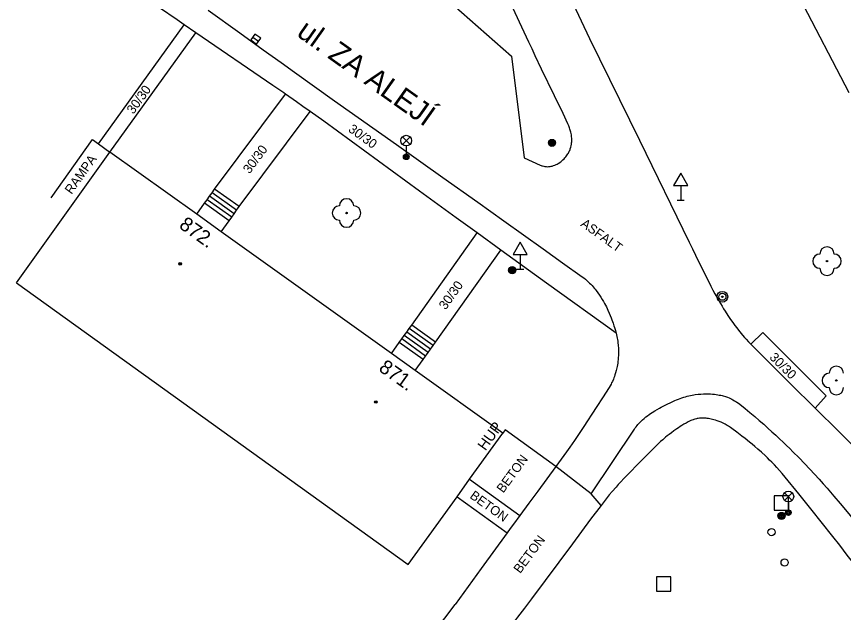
# Model space of a CAD drawing. Extents: x -539515 to -538098, y -1182060 to -1180157.
# Drawn here: x -538439.9 to -538381.9, y -1181228.2 to -1181186.5 of the extents above; entities that cross this region are included whole.
import ezdxf

# ---------------------------------------------------------------- set-up
doc = ezdxf.new("R2010")
doc.units = 0
for name, color, linetype in [('Vrstva 1', 7, 'Continuous'), ('Vrstva 13', 7, 'Continuous'), ('Vrstva 21', 7, 'Continuous'), ('Vrstva 22', 7, 'Continuous'), ('Vrstva 25', 7, 'Continuous'), ('Vrstva 26', 7, 'Continuous'), ('Vrstva 27', 7, 'Continuous'), ('Vrstva 28', 7, 'Continuous'), ('Vrstva 33', 7, 'Continuous'), ('Vrstva 34', 7, 'Continuous'), ('Vrstva 39', 7, 'Continuous'), ('Vrstva 40', 7, 'Continuous'), ('Vrstva 41', 7, 'Continuous'), ('Vrstva 47', 7, 'Continuous'), ('Vrstva 49', 7, 'Continuous'), ('Vrstva 68', 7, 'Continuous'), ('Vrstva 88', 7, 'Continuous')]:
    doc.layers.add(name, color=color, linetype=linetype)

msp = doc.modelspace()

# ---------------------------------------------------------------- linework, layer by layer
at = {"layer": 'Vrstva 1'}
for q in [(-538433.31, -1181196.03), (-538412.42, -1181224.9)]:
    msp.add_line((-538439.853, -1181205.181), q, dxfattribs=at)
for points in [[(-538427.23, -1181200.378), (-538433.31, -1181196.03)], [(-538425.512, -1181201.605), (-538427.23, -1181200.378)], [(-538413.603, -1181210.121), (-538425.512, -1181201.605)], [(-538411.935, -1181211.313), (-538413.603, -1181210.121)], [(-538405.8, -1181215.7), (-538411.935, -1181211.313)], [(-538408.121, -1181218.926), (-538405.8, -1181215.7)], [(-538409.002, -1181220.15), (-538408.121, -1181218.926)], [(-538412.42, -1181224.9), (-538409.002, -1181220.15)]]:
    msp.add_lwpolyline(points, dxfattribs=at)
at = {"layer": 'Vrstva 13'}
for p, q in [((-538434.123, -1181195.448), (-538428.111, -1181187.119)), ((-538433.31, -1181196.03), (-538427.29, -1181187.69)), ((-538421.896, -1181191.359), (-538427.29, -1181187.69)), ((-538425.98, -1181198.63), (-538421.026, -1181191.964)), ((-538424.25, -1181199.84), (-538419.3, -1181193.18)), ((-538437.438, -1181199.224), (-538434.53, -1181195.157)), ((-538424.25, -1181199.84), (-538425.98, -1181198.63)), ((-538424.612, -1181200.346), (-538426.329, -1181199.118)), ((-538424.437, -1181200.102), (-538426.154, -1181198.874)), ((-538424.961, -1181200.834), (-538426.678, -1181199.606)), ((-538424.786, -1181200.59), (-538426.503, -1181199.362)), ((-538412.18, -1181208.13), (-538407.6, -1181201.68)), ((-538410.51, -1181209.32), (-538405.937, -1181202.88)), ((-538397.86, -1181208.71), (-538402.73, -1181205.195)), ((-538410.686, -1181209.567), (-538412.354, -1181208.374)), ((-538410.51, -1181209.32), (-538412.18, -1181208.13)), ((-538411.21, -1181210.299), (-538412.878, -1181209.106)), ((-538411.035, -1181210.055), (-538412.703, -1181208.862)), ((-538410.861, -1181209.811), (-538412.529, -1181208.618)), ((-538387.598, -1181208.652), (-538388.42, -1181209.47)), ((-538387.598, -1181208.652), (-538383.15, -1181213.08)), ((-538411.384, -1181210.543), (-538413.052, -1181209.35)), ((-538383.93, -1181213.94), (-538383.15, -1181213.08)), ((-538405.625, -1181215.455), (-538405.8, -1181215.7)), ((-538402.08, -1181218.03), (-538405.625, -1181215.455)), ((-538399.6, -1181219.95), (-538402.08, -1181218.03)), ((-538408.121, -1181218.926), (-538404.6, -1181221.46)), ((-538409.002, -1181220.15), (-538405.5, -1181222.67)), ((-538398.92, -1181220.75), (-538399.6, -1181219.95)), ((-538424.946, -1181248.351), (-538409.13, -1181227.69))]:
    msp.add_line(p, q, dxfattribs=at)
for points in [[(-538427.29, -1181187.69), (-538428.111, -1181187.119), (-538428.603, -1181186.782), (-538429.832, -1181185.925), (-538430.981, -1181185.117), (-538432.057, -1181184.356), (-538433.065, -1181183.641), (-538434.951, -1181182.295)], [(-538415.457, -1181195.963), (-538417.376, -1181194.569), (-538418.337, -1181193.874), (-538419.3, -1181193.18), (-538419.793, -1181192.828), (-538420.257, -1181192.499), (-538421.026, -1181191.964), (-538421.129, -1181191.889), (-538421.896, -1181191.359)], [(-538434.53, -1181195.157), (-538434.123, -1181195.448), (-538433.31, -1181196.03)], [(-538407.6, -1181201.68), (-538409.064, -1181200.62), (-538411.623, -1181198.759), (-538415.457, -1181195.963)], [(-538427.23, -1181200.378), (-538426.678, -1181199.606), (-538426.503, -1181199.362), (-538426.329, -1181199.118), (-538426.154, -1181198.874), (-538425.98, -1181198.63)], [(-538425.512, -1181201.605), (-538424.961, -1181200.834), (-538424.786, -1181200.59), (-538424.612, -1181200.346), (-538424.437, -1181200.102), (-538424.25, -1181199.84)], [(-538402.73, -1181205.195), (-538405.937, -1181202.88), (-538407.6, -1181201.68)], [(-538413.603, -1181210.121), (-538413.052, -1181209.35), (-538412.878, -1181209.106), (-538412.703, -1181208.862), (-538412.529, -1181208.618), (-538412.354, -1181208.374), (-538412.18, -1181208.13)], [(-538411.935, -1181211.313), (-538411.384, -1181210.543), (-538411.21, -1181210.299), (-538411.035, -1181210.055), (-538410.861, -1181209.811), (-538410.686, -1181209.567), (-538410.51, -1181209.32)], [(-538386.019, -1181218.771), (-538386.222, -1181218.527), (-538386.416, -1181218.304), (-538386.602, -1181218.099), (-538386.779, -1181217.911), (-538386.948, -1181217.737), (-538387.109, -1181217.576), (-538387.261, -1181217.428), (-538387.406, -1181217.29), (-538387.682, -1181217.036), (-538387.928, -1181216.818), (-538388.147, -1181216.63), (-538388.341, -1181216.468), (-538388.514, -1181216.327), (-538388.819, -1181216.082), (-538389.052, -1181215.901), (-538389.406, -1181215.632), (-538389.768, -1181215.364), (-538389.846, -1181215.309), (-538389.923, -1181215.257), (-538389.999, -1181215.208), (-538390.075, -1181215.162), (-538390.226, -1181215.077), (-538390.373, -1181215.003), (-538390.513, -1181214.938), (-538390.647, -1181214.883), (-538390.774, -1181214.836), (-538390.894, -1181214.795), (-538391.008, -1181214.762), (-538391.115, -1181214.734), (-538391.216, -1181214.711), (-538391.31, -1181214.692), (-538391.399, -1181214.677), (-538391.481, -1181214.666), (-538391.559, -1181214.657), (-538391.703, -1181214.648), (-538391.827, -1181214.646), (-538391.935, -1181214.649), (-538392.029, -1181214.656), (-538392.109, -1181214.666), (-538392.179, -1181214.676), (-538392.239, -1181214.688), (-538392.343, -1181214.713), (-538392.419, -1181214.735), (-538392.476, -1181214.754), (-538392.558, -1181214.786), (-538392.639, -1181214.823), (-538392.809, -1181214.909), (-538392.967, -1181214.994), (-538393.114, -1181215.078), (-538393.252, -1181215.16), (-538393.379, -1181215.24), (-538393.499, -1181215.317), (-538393.61, -1181215.392), (-538393.816, -1181215.536), (-538393.994, -1181215.668), (-538394.148, -1181215.787)], [(-538394.397, -1181215.989), (-538394.596, -1181216.16), (-538394.743, -1181216.291), (-538394.959, -1181216.493), (-538395.17, -1181216.7), (-538395.665, -1181217.195), (-538396.096, -1181217.626), (-538396.471, -1181218.001), (-538396.795, -1181218.331), (-538397.076, -1181218.621)], [(-538394.148, -1181215.787), (-538394.282, -1181215.894), (-538394.397, -1181215.989)], [(-538402.08, -1181218.03), (-538403.338, -1181219.747), (-538403.968, -1181220.604), (-538404.6, -1181221.46), (-538405.052, -1181222.064), (-538405.277, -1181222.366), (-538405.5, -1181222.67)], [(-538397.076, -1181218.621), (-538397.319, -1181218.876), (-538397.53, -1181219.101), (-538397.712, -1181219.3), (-538397.869, -1181219.475), (-538398.141, -1181219.785), (-538398.341, -1181220.021), (-538398.489, -1181220.2), (-538398.707, -1181220.473), (-538398.92, -1181220.75), (-538399.653, -1181221.727), (-538400.928, -1181223.442), (-538402.838, -1181226.015)], [(-538384.127, -1181221.112), (-538385.07, -1181219.941), (-538386.019, -1181218.771)], [(-538378.797, -1181227.91), (-538379.933, -1181226.469), (-538380.499, -1181225.746), (-538381.06, -1181225.02), (-538381.669, -1181224.229), (-538382.205, -1181223.541), (-538382.675, -1181222.941), (-538383.503, -1181221.894), (-538384.127, -1181221.112)], [(-538405.5, -1181222.67), (-538407.315, -1181225.18), (-538409.13, -1181227.69)], [(-538402.838, -1181226.015), (-538403.796, -1181227.3), (-538404.277, -1181227.94), (-538404.76, -1181228.58), (-538405.18, -1181229.135), (-538405.6, -1181229.69)]]:
    msp.add_lwpolyline(points, dxfattribs=at)
at = {"layer": 'Vrstva 21'}
for radius in [0.375, 0.05]:
    msp.add_circle((-538390.42, -1181206.15), radius, dxfattribs=at)
at = {"layer": 'Vrstva 22'}
for centre in [(-538416.74, -1181200.29), (-538383.09, -1181203.66), (-538382.44, -1181212.01)]:
    msp.add_circle(centre, 0.05, dxfattribs=at)
for centre, start, end in [((-538416.74, -1181199.79), 0, 180), ((-538417.24, -1181200.29), 90, 270), ((-538416.24, -1181200.29), 270, 90), ((-538416.74, -1181200.79), 180, 0), ((-538383.09, -1181203.16), 0, 180), ((-538383.59, -1181203.66), 90, 270), ((-538382.59, -1181203.66), 270, 90), ((-538383.09, -1181204.16), 180, 0), ((-538382.44, -1181211.51), 0, 180), ((-538382.94, -1181212.01), 90, 270), ((-538382.44, -1181212.51), 180, 0)]:
    msp.add_arc(centre, 0.5, start, end, dxfattribs=at)
at = {"layer": 'Vrstva 25'}
for centre, radius in [((-538402.354, -1181195.385), 0.25), ((-538402.354, -1181195.385), 0.2), ((-538402.354, -1181195.385), 0.15), ((-538402.354, -1181195.385), 0.1), ((-538402.354, -1181195.385), 0.05), ((-538405.14, -1181204.29), 0.25), ((-538405.14, -1181204.29), 0.2), ((-538405.14, -1181204.29), 0.15), ((-538405.14, -1181204.29), 0.1), ((-538405.14, -1181204.29), 0.05), ((-538390.42, -1181206.15), 0.25), ((-538390.42, -1181206.15), 0.0303), ((-538386.28, -1181221.49), 0.25), ((-538386.28, -1181221.49), 0.2), ((-538386.28, -1181221.49), 0.15), ((-538386.28, -1181221.49), 0.1), ((-538386.28, -1181221.49), 0.05)]:
    msp.add_circle(centre, radius, dxfattribs=at)
at = {"layer": 'Vrstva 26'}
for points in [[(-538386.796, -1181221.09), (-538385.796, -1181221.09), (-538385.796, -1181220.09), (-538386.796, -1181220.09)], [(-538395.04, -1181226.75), (-538394.04, -1181226.75), (-538394.04, -1181225.75), (-538395.04, -1181225.75)]]:
    msp.add_lwpolyline(points, close=True, dxfattribs=at)
at = {"layer": 'Vrstva 27'}
msp.add_line((-538423.306, -1181187.977), (-538422.9, -1181188.267), dxfattribs=at)
msp.add_lwpolyline([(-538423.452, -1181188.18), (-538423.045, -1181188.471), (-538422.754, -1181188.064), (-538423.161, -1181187.773)], close=True, dxfattribs=at)
at = {"layer": 'Vrstva 28'}
for centre in [(-538386.976, -1181222.623), (-538386.062, -1181224.75)]:
    msp.add_circle(centre, 0.25, dxfattribs=at)
at = {"layer": 'Vrstva 33'}
for p, q in [((-538412.825, -1181195.49), (-538412.295, -1181194.96)), ((-538412.825, -1181194.96), (-538412.295, -1181195.49)), ((-538412.56, -1181195.6), (-538412.56, -1181196.35)), ((-538386.065, -1181220.4), (-538385.535, -1181219.87)), ((-538386.065, -1181219.87), (-538385.535, -1181220.4)), ((-538385.8, -1181220.51), (-538385.8, -1181221.26))]:
    msp.add_line(p, q, dxfattribs=at)
for centre, radius in [((-538412.56, -1181195.225), 0.375), ((-538412.56, -1181196.35), 0.2), ((-538412.56, -1181196.35), 0.145), ((-538412.56, -1181196.35), 0.0876), ((-538385.8, -1181220.135), 0.375), ((-538385.8, -1181221.26), 0.2), ((-538385.8, -1181221.26), 0.145), ((-538385.8, -1181221.26), 0.0876)]:
    msp.add_circle(centre, radius, dxfattribs=at)
at = {"layer": 'Vrstva 34'}
for p, q in [((-538393.339, -1181198.373), (-538393.339, -1181199.391)), ((-538393.589, -1181199.391), (-538393.089, -1181199.391)), ((-538404.582, -1181203.204), (-538404.582, -1181204.222)), ((-538404.832, -1181204.222), (-538404.332, -1181204.222))]:
    msp.add_line(p, q, dxfattribs=at)
for points in [[(-538393.839, -1181198.373), (-538392.839, -1181198.373), (-538393.339, -1181197.507)], [(-538405.082, -1181203.204), (-538404.082, -1181203.204), (-538404.582, -1181202.338)]]:
    msp.add_lwpolyline(points, close=True, dxfattribs=at)
at = {"layer": 'Vrstva 39'}
for centre, radius in [((-538428.389, -1181203.846), 0.09), ((-538428.389, -1181203.846), 0.0398), ((-538414.693, -1181213.518), 0.09), ((-538414.693, -1181213.518), 0.0398)]:
    msp.add_circle(centre, radius, dxfattribs=at)
at = {"layer": 'Vrstva 68'}
msp.add_line((-538381.54, -1181191.89), (-538393.97, -1181167.95), dxfattribs=at)
at = {"layer": 'Vrstva 88'}
for p, q in [((-538406.04, -1181174.715), (-538399.72, -1181188.07)), ((-538403.97, -1181188.34), (-538407.925, -1181179.795)), ((-538415.08, -1181180.58), (-538405.2, -1181189.32)), ((-538399.72, -1181188.07), (-538396.23, -1181195.195)), ((-538405.2, -1181189.32), (-538404.29, -1181196.43)), ((-538417.58, -1181192.43), (-538413.24, -1181195.5)), ((-538396.23, -1181195.195), (-538392.74, -1181202.32))]:
    msp.add_line(p, q, dxfattribs=at)
for points in [[(-538426.425, -1181186.104), (-538424.226, -1181187.685)], [(-538424.226, -1181187.685), (-538422.574, -1181188.871), (-538421.331, -1181189.76), (-538420.397, -1181190.428), (-538418.992, -1181191.429), (-538417.58, -1181192.43)], [(-538403.082, -1181190.218), (-538403.529, -1181189.281), (-538403.751, -1181188.811), (-538403.97, -1181188.34)], [(-538404.29, -1181196.43), (-538403.73, -1181196.685), (-538403.17, -1181196.94), (-538403.121, -1181196.961), (-538403.073, -1181196.979), (-538403.025, -1181196.995), (-538402.933, -1181197.019), (-538402.844, -1181197.035), (-538402.761, -1181197.044), (-538402.681, -1181197.047), (-538402.607, -1181197.046), (-538402.536, -1181197.04), (-538402.47, -1181197.032), (-538402.408, -1181197.02), (-538402.35, -1181197.007), (-538402.295, -1181196.992), (-538402.244, -1181196.976), (-538402.148, -1181196.941), (-538402.065, -1181196.904), (-538401.993, -1181196.868), (-538401.93, -1181196.833), (-538401.876, -1181196.799), (-538401.781, -1181196.735), (-538401.712, -1181196.682), (-538401.66, -1181196.64), (-538401.584, -1181196.573), (-538401.51, -1181196.5), (-538401.444, -1181196.43), (-538401.385, -1181196.36), (-538401.332, -1181196.292), (-538401.284, -1181196.225), (-538401.242, -1181196.16), (-538401.204, -1181196.095), (-538401.17, -1181196.033), (-538401.14, -1181195.971), (-538401.113, -1181195.911), (-538401.09, -1181195.853), (-538401.069, -1181195.796), (-538401.035, -1181195.685), (-538401.01, -1181195.58), (-538400.992, -1181195.482), (-538400.98, -1181195.389), (-538400.973, -1181195.302), (-538400.97, -1181195.22), (-538400.969, -1181195.143), (-538400.972, -1181195.072), (-538400.982, -1181194.938), (-538400.998, -1181194.822), (-538401.016, -1181194.721), (-538401.035, -1181194.633), (-538401.054, -1181194.557), (-538401.092, -1181194.426), (-538401.125, -1181194.329), (-538401.179, -1181194.187), (-538401.24, -1181194.05), (-538401.578, -1181193.336), (-538402.177, -1181192.089), (-538403.082, -1181190.218)], [(-538413.24, -1181195.5), (-538409.988, -1181197.803), (-538407.549, -1181199.532), (-538405.721, -1181200.831)], [(-538405.721, -1181200.831), (-538402.98, -1181202.786), (-538401.61, -1181203.767), (-538400.24, -1181204.75), (-538400.124, -1181204.837), (-538400.014, -1181204.924), (-538399.911, -1181205.012), (-538399.813, -1181205.101), (-538399.72, -1181205.19), (-538399.633, -1181205.278), (-538399.55, -1181205.366)], [(-538392.74, -1181202.32), (-538392.511, -1181202.791), (-538392.084, -1181203.68), (-538391.705, -1181204.459), (-538391.536, -1181204.799), (-538391.376, -1181205.116), (-538391.223, -1181205.413), (-538391.077, -1181205.689), (-538390.938, -1181205.946), (-538390.806, -1181206.185), (-538390.679, -1181206.408), (-538390.559, -1181206.616), (-538390.444, -1181206.809), (-538390.334, -1181206.989), (-538390.23, -1181207.156), (-538390.029, -1181207.466), (-538389.849, -1181207.733), (-538389.686, -1181207.963), (-538389.541, -1181208.162), (-538389.411, -1181208.334), (-538389.295, -1181208.482), (-538389.192, -1181208.611), (-538389.007, -1181208.832), (-538388.865, -1181208.996), (-538388.756, -1181209.117), (-538388.59, -1181209.295), (-538388.42, -1181209.47), (-538387.3, -1181210.591)], [(-538399.55, -1181205.366), (-538399.472, -1181205.453), (-538399.397, -1181205.54), (-538399.327, -1181205.625), (-538399.261, -1181205.709), (-538399.136, -1181205.876), (-538399.023, -1181206.037), (-538398.922, -1181206.191), (-538398.831, -1181206.339), (-538398.749, -1181206.479), (-538398.675, -1181206.613), (-538398.607, -1181206.739), (-538398.546, -1181206.859), (-538398.437, -1181207.087), (-538398.348, -1181207.288), (-538398.273, -1181207.465), (-538398.212, -1181207.621), (-538398.16, -1181207.757), (-538398.075, -1181207.997), (-538398.016, -1181208.176), (-538397.974, -1181208.31), (-538397.915, -1181208.511), (-538397.86, -1181208.71), (-538397.831, -1181208.824), (-538397.806, -1181208.935), (-538397.784, -1181209.045), (-538397.765, -1181209.152), (-538397.749, -1181209.257), (-538397.735, -1181209.36), (-538397.715, -1181209.561), (-538397.702, -1181209.751), (-538397.696, -1181209.931), (-538397.696, -1181210.1), (-538397.701, -1181210.259), (-538397.71, -1181210.409), (-538397.722, -1181210.548), (-538397.736, -1181210.679), (-538397.753, -1181210.802), (-538397.771, -1181210.916), (-538397.791, -1181211.023), (-538397.811, -1181211.122), (-538397.854, -1181211.308), (-538397.898, -1181211.468), (-538397.941, -1181211.606), (-538397.982, -1181211.725), (-538398.02, -1181211.829), (-538398.056, -1181211.918), (-538398.123, -1181212.072), (-538398.177, -1181212.185), (-538398.22, -1181212.268), (-538398.288, -1181212.39), (-538398.36, -1181212.51), (-538398.809, -1181213.217), (-538399.204, -1181213.832), (-538399.551, -1181214.367)], [(-538387.3, -1181210.591), (-538385.616, -1181212.267), (-538383.93, -1181213.94), (-538382.268, -1181215.589), (-538380.606, -1181217.239), (-538380.348, -1181217.498)], [(-538399.6, -1181219.95), (-538398.09, -1181217.685), (-538396.58, -1181215.42), (-538396.519, -1181215.331), (-538396.456, -1181215.247), (-538396.394, -1181215.168), (-538396.331, -1181215.093), (-538396.268, -1181215.022), (-538396.205, -1181214.954), (-538396.142, -1181214.891), (-538396.017, -1181214.77), (-538395.895, -1181214.662), (-538395.776, -1181214.564), (-538395.662, -1181214.476), (-538395.552, -1181214.395), (-538395.447, -1181214.322), (-538395.347, -1181214.255), (-538395.156, -1181214.134), (-538394.985, -1181214.033), (-538394.834, -1181213.947), (-538394.701, -1181213.875), (-538394.465, -1181213.754), (-538394.288, -1181213.666), (-538394.023, -1181213.54), (-538393.76, -1181213.42), (-538393.63, -1181213.364), (-538393.501, -1181213.312), (-538393.374, -1181213.264), (-538393.248, -1181213.221), (-538393.124, -1181213.182), (-538393.002, -1181213.147), (-538392.882, -1181213.115), (-538392.765, -1181213.087)], [(-538392.765, -1181213.087), (-538392.65, -1181213.062), (-538392.538, -1181213.039), (-538392.429, -1181213.02), (-538392.323, -1181213.003), (-538392.115, -1181212.976), (-538391.92, -1181212.958), (-538391.736, -1181212.948), (-538391.563, -1181212.944), (-538391.402, -1181212.946), (-538391.251, -1181212.952), (-538391.11, -1181212.962), (-538390.978, -1181212.976), (-538390.856, -1181212.992), (-538390.742, -1181213.01), (-538390.636, -1181213.029), (-538390.537, -1181213.05), (-538390.446, -1181213.072), (-538390.36, -1181213.094), (-538390.202, -1181213.141), (-538390.067, -1181213.188), (-538389.95, -1181213.233), (-538389.85, -1181213.276), (-538389.763, -1181213.317), (-538389.689, -1181213.354), (-538389.561, -1181213.424), (-538389.468, -1181213.48), (-538389.399, -1181213.525), (-538389.298, -1181213.595), (-538389.2, -1181213.67), (-538388.835, -1181213.965), (-538388.486, -1181214.253), (-538388.152, -1181214.534), (-538387.832, -1181214.809), (-538387.525, -1181215.077), (-538387.231, -1181215.338), (-538386.949, -1181215.593), (-538386.678, -1181215.842), (-538386.418, -1181216.084), (-538386.168, -1181216.321), (-538385.928, -1181216.551), (-538385.698, -1181216.776), (-538385.476, -1181216.994), (-538385.052, -1181217.421), (-538384.659, -1181217.825)], [(-538399.551, -1181214.367), (-538399.858, -1181214.832), (-538400.127, -1181215.238), (-538400.365, -1181215.591), (-538400.785, -1181216.207), (-538401.103, -1181216.666), (-538401.344, -1181217.008), (-538401.71, -1181217.521), (-538402.08, -1181218.03)], [(-538384.659, -1181217.825), (-538384.296, -1181218.208), (-538383.96, -1181218.57), (-538383.647, -1181218.911), (-538383.357, -1181219.234), (-538383.088, -1181219.539), (-538382.838, -1181219.826), (-538382.605, -1181220.097), (-538382.173, -1181220.61), (-538381.8, -1181221.063), (-538381.476, -1181221.463), (-538381.196, -1181221.815), (-538380.952, -1181222.125), (-538380.53, -1181222.673), (-538380.216, -1181223.087), (-538379.983, -1181223.4), (-538379.635, -1181223.873), (-538379.29, -1181224.35), (-538378.758, -1181225.087)]]:
    msp.add_lwpolyline(points, dxfattribs=at)

# ---------------------------------------------------------------- texts
at = {"layer": 'Vrstva 40'}
for s, rotation, p in [('30/30', 54.1774, (-538431.669, -1181193.415)), ('30/30', 323.92275, (-538416.667, -1181194.542)), ('30/30', 53.38076, (-538423.533, -1181197.585)), ('RAMPA', 54.43435, (-538436.002, -1181199.024)), ('ASFALT', 324.38674, (-538400.394, -1181201.161)), ('30/30', 54.62247, (-538409.8, -1181207.11)), ('30/30', 315.17004, (-538387.166, -1181210.445)), ('BETON', 53.73722, (-538405.764, -1181219.93)), ('BETON', 324.26163, (-538408.16, -1181220.195)), ('BETON', 53.37306, (-538404.581, -1181225.561))]:
    msp.add_text(s, height=0.65, rotation=rotation, dxfattribs=at).set_placement(p)
at = {"layer": 'Vrstva 41'}
msp.add_text('HUP', height=0.75, rotation=54.26252, dxfattribs=at).set_placement((-538407.016, -1181216.974))
at = {"layer": 'Vrstva 47'}
for s, p in [('872.', (-538428.539, -1181201.286)), ('871.', (-538414.554, -1181211.285))]:
    msp.add_text(s, height=1, rotation=324.43475, dxfattribs=at).set_placement(p)
at = {"layer": 'Vrstva 49'}
msp.add_text('ul. ZA ALEJÍ', height=1.5, rotation=324.65127, dxfattribs=at).set_placement((-538420.315, -1181187.842))

doc.saveas('drawing.dxf')
